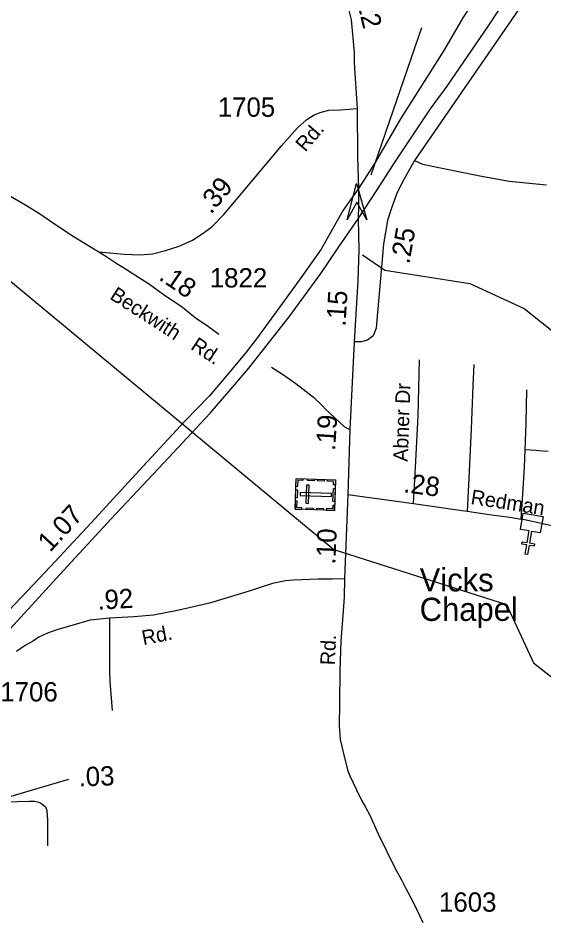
# Model space of a CAD drawing. Extents: x 2220236 to 2384410, y 720751 to 894131.
# Drawn here: x 2322567 to 2325971, y 791122 to 796965 of the extents above; entities that cross this region are included whole.
import ezdxf

# ---------------------------------------------------------------- set-up
doc = ezdxf.new("R2010")
doc.units = 0
for name, color, linetype in [('Exist Cultural Cemetery CELL', 7, 'Continuous'), ('Exist Cultural Church CELL', 7, 'Continuous'), ('Exist Cultural Church Label', 7, 'Continuous'), ('Exist Hydrographic Creek Single Shore', 7, 'Continuous'), ('Exist Road Non-System Type 51', 7, 'Continuous'), ('Exist Road Non-System Type 51 Label', 7, 'Continuous'), ('Exist Road Primary Interstate Divided Center Attributed', 7, 'Continuous'), ('Exist Road Primary Interstate Mileage Hundredths English Label', 7, 'Continuous'), ('Exist Road Primary Interstate Service Attributed', 7, 'Continuous'), ('Exist Road Primary US Mileage Hundredths English Label', 7, 'Continuous'), ('Exist Road Primary US Service Attributed', 7, 'Continuous'), ('Exist Road Secondary Mileage Hundredths English Label', 7, 'Continuous'), ('Exist Road Secondary Structure Standard Bridge Attributed CELL', 7, 'Continuous'), ('Exist Road Secondary Type 51 Attributed', 7, 'Continuous'), ('Exist Road Secondary Type 51 Label', 7, 'Continuous'), ('Exist Road Secondary Type 51 Number Label', 7, 'Continuous'), ('Exist Utilities Electrical Transmission Line', 7, 'Continuous')]:
    doc.layers.add(name, color=color, linetype=linetype)

msp = doc.modelspace()

# ---------------------------------------------------------------- linework, layer by layer
at = {"layer": 'Exist Cultural Cemetery CELL'}
for points in [[(2324360.3, 793787), (2324367.1, 793986), (2324621.6, 793977.2), (2324614.7, 793778.2)], [(2324410.4, 793984.5), (2324410.1, 793973.2), (2324377.9, 793974.3), (2324376.5, 793933.8), (2324365.4, 793934.2), (2324367.2, 793986)], [(2324483.1, 793970.6), (2324439.8, 793972.1), (2324440.2, 793983.5), (2324483.5, 793982)], [(2324549, 793968.3), (2324505.7, 793969.8), (2324506.1, 793981.2), (2324549.4, 793979.7)], [(2324620.4, 793944.1), (2324609, 793944.5), (2324609.7, 793966.5), (2324569.3, 793967.9), (2324569.7, 793979), (2324621.6, 793977.2)], [(2324362.8, 793861), (2324364.6, 793912.8), (2324376, 793912.4), (2324374.2, 793860.6)], [(2324393.3, 793894.9), (2324392.6, 793876.3), (2324595.3, 793869.3), (2324596, 793888)], [(2324429.7, 793825.4), (2324448.3, 793824.8), (2324452.4, 793942.5), (2324433.7, 793943.1)], [(2324605.2, 793836.1), (2324608.2, 793920.9), (2324619.5, 793920.5), (2324616.6, 793835.7)], [(2324403.5, 793785.5), (2324403.9, 793796.8), (2324371.8, 793798), (2324373.2, 793838.5), (2324362, 793838.9), (2324360.3, 793787)], [(2324477.7, 793782.9), (2324434.4, 793784.4), (2324434.8, 793795.8), (2324478, 793794.3)], [(2324544.8, 793780.6), (2324501.5, 793782.1), (2324501.9, 793793.5), (2324545.2, 793792)], [(2324615.8, 793811.3), (2324604.3, 793811.7), (2324603.6, 793789.7), (2324563.2, 793791.1), (2324562.8, 793780), (2324614.7, 793778.2)]]:
    msp.add_lwpolyline(points, close=True, dxfattribs=at)
at = {"layer": 'Exist Cultural Church CELL'}
msp.add_lwpolyline([(2325947.9, 793634.1), (2325891.7, 793643.6), (2325878.8, 793568.6), (2325910.4, 793563.2), (2325907.7, 793547.4), (2325876.1, 793552.8), (2325865.9, 793493.6), (2325850.1, 793496.3), (2325860.3, 793555.5), (2325828.8, 793561), (2325831.5, 793576.7), (2325863, 793571.3), (2325876, 793646.3), (2325819.2, 793656.2), (2325837.2, 793761.1), (2325965.9, 793739)], close=True, dxfattribs=at)
at = {"layer": 'Exist Hydrographic Creek Single Shore'}
msp.add_lwpolyline([(2324797.8, 795433.4), (2324940.9, 795334.1), (2325490.9, 795248.3), (2325843, 795085.5), (2326288, 794732.8), (2326406.9, 794593.2), (2326867, 794362.5), (2327523, 793821.6), (2327866.1, 793648.5), (2328400, 793571.8), (2328533.9, 793524.8), (2328643, 793424.2), (2328936, 793321.3), (2329355, 793033.2), (2329465.1, 792899.9), (2329616, 792827.3), (2329832.9, 792786.9)], dxfattribs=at)
at = {"layer": 'Exist Road Non-System Type 51'}
for points in [[(2325133.8, 796043.1), (2325184.3, 796019.3), (2325546.1, 795945.7), (2325746.5, 795909), (2325988.7, 795885.9)], [(2324207.4, 794706.8), (2324278, 794660.5), (2324366.2, 794600.9), (2324478.7, 794512.6), (2324536, 794457.4), (2324558.1, 794435.3), (2324586.8, 794406.7), (2324680.6, 794319.6), (2324714.3, 794303.4)], [(2325127.4, 793822.9), (2325138.9, 794057.5), (2325156.2, 794390.7), (2325166.3, 794754.2)], [(2325518, 794723.2), (2325512.2, 794586.2), (2325500.7, 794304.9), (2325486.3, 793987.5), (2325474.8, 793773.6)], [(2325823.8, 793723.4), (2325830.8, 793818), (2325845.3, 794056.1), (2325855.3, 794341.7), (2325861.1, 794560.2)], [(2325850.3, 794172.9), (2325918.1, 794168.6), (2325962.7, 794164.2), (2325998.8, 794162.8)], [(2323158.3, 793081), (2323159.6, 792819.9), (2323159.6, 792744.7), (2323162.2, 792670.9), (2323176.4, 792484.3)], [(2321998.1, 791901.2), (2322256.4, 791885.7), (2322637.7, 791896.7), (2322676.6, 791896.7), (2322701.2, 791890.2), (2322721.9, 791879.8), (2322745.2, 791861.7), (2322754.3, 791837.1), (2322756.9, 791773.6), (2322756.7, 791608.1)]]:
    msp.add_lwpolyline(points, dxfattribs=at)
at = {"layer": 'Exist Road Primary Interstate Divided Center Attributed'}
for points in [[(2324769.4, 795665.1), (2324891.8, 795853.1), (2324999.8, 796021.8), (2325237.8, 796379), (2325345.9, 796523.6), (2325612, 796915.3), (2325920.2, 797384.6), (2326168.9, 797727.3), (2326388.3, 798062), (2326623.7, 798413.9), (2326737.4, 798585.9), (2326938.4, 798882.3), (2327152.6, 799215.7), (2327295.4, 799456.5), (2327390.6, 799625.9), (2327459.4, 799755.6), (2327530.8, 799914.3), (2327631.3, 800173.7), (2327742.4, 800485.9), (2327772.1, 800570), (2327843.6, 800745)], [(2327643, 800763), (2327579.7, 800620.9), (2327564.7, 800586.2), (2327474, 800377.4), (2327381.4, 800173.7), (2327307.3, 800025.5), (2327241.2, 799898.5), (2327191, 799811.1), (2327143.4, 799731.8), (2327032.3, 799557.1), (2326897.4, 799337.5), (2326759.9, 799099.3), (2326614.4, 798866.4), (2326455.7, 798607.1), (2326371.1, 798469.5), (2326125.1, 798075.2), (2325903.4, 797698.8), (2325654.2, 797287), (2325447.2, 796966), (2325322.7, 796755.9), (2325043.4, 796312.8), (2324878.7, 796031.5), (2324771, 795862.6)], [(2324771, 795862.6), (2324672.4, 795723), (2324529.7, 795470.8), (2324404.9, 795293.1), (2324260.7, 795096.5), (2324111, 794890.4), (2324043.6, 794804.3), (2323938.8, 794675.1), (2323805.9, 794521.5), (2323646.8, 794356.7), (2323377.2, 794066.4), (2323040.3, 793699.3), (2322778.2, 793416.5), (2322473.1, 793094.3), (2322160.5, 792761), (2321943.4, 792525), (2321731.9, 792298.4), (2321552.2, 792099.8), (2321436.1, 791959.4), (2321365, 791871.3), (2321275.1, 791749.6), (2321229.9, 791679), (2321198.4, 791629.7), (2321136.1, 791537.9)], [(2321144.7, 791392.4), (2321232.6, 791530.2), (2321321, 791665.3), (2321423.9, 791805.8), (2321528.8, 791944.4), (2321631.7, 792064.2), (2321712.2, 792159.8), (2322090.3, 792560.6), (2322515.2, 793013.8), (2322885.9, 793416.5), (2323170.4, 793723.6), (2323542.9, 794122.5), (2323810.6, 794409.1), (2323932.2, 794547.7), (2324061.4, 794699.4), (2324194.3, 794869.8), (2324321.6, 795032.8), (2324526.5, 795311.4), (2324639.5, 795479.3), (2324769.4, 795665.1)]]:
    msp.add_lwpolyline(points, dxfattribs=at)
at = {"layer": 'Exist Road Primary Interstate Service Attributed'}
msp.add_lwpolyline([(2328199, 796858.4), (2327498.1, 796885.2), (2327441.2, 796891.8), (2327374.3, 796906.9), (2327317.4, 796927), (2327257.2, 796952.1), (2327190.3, 796982.2), (2327118.4, 797037.5), (2326957.8, 797159.7), (2326834, 797266.8), (2326716.9, 797358), (2326651.7, 797396.5), (2326604.8, 797426.6), (2326559.7, 797443.4), (2326512.8, 797458.4), (2326452.6, 797470.1), (2326332.2, 797476.8), (2326205.1, 797455.1), (2326163.2, 797441.7), (2326113.1, 797416.6), (2326056.2, 797369.7), (2326012.7, 797326.2), (2325913.7, 797179.1), (2325133.8, 796043.1)], dxfattribs=at)
at = {"layer": 'Exist Road Primary US Service Attributed'}
msp.add_lwpolyline([(2325133.8, 796043.1), (2325054.5, 795901.7), (2325017, 795825.2), (2324982.7, 795728.5), (2324959.4, 795655.6), (2324933, 795504.6), (2324923.5, 795403.3), (2324890.2, 795011), (2324885.9, 794957.6), (2324865.7, 794908.6), (2324829.7, 794881.2), (2324790.7, 794869.6), (2324743.2, 794871.1)], dxfattribs=at)
at = {"layer": 'Exist Road Secondary Mileage Hundredths English Label'}
for p, q in [((2324852.3, 795950.2), (2325181.7, 796904.7)), ((2321207.3, 791549.3), (2322896.7, 792039.2))]:
    msp.add_line(p, q, dxfattribs=at)
at = {"layer": 'Exist Road Secondary Structure Standard Bridge Attributed CELL'}
msp.add_lwpolyline([(2324698, 795659), (2324759.1, 795895.1), (2324824.2, 795660.1), (2324760.1, 795773.2)], close=True, dxfattribs=at)
at = {"layer": 'Exist Road Secondary Type 51 Attributed'}
msp.add_line((2324702.1, 793883), (2324679.8, 793336.9), dxfattribs=at)
for points in [[(2324518.3, 797481.3), (2324580.7, 797337), (2324635.2, 797229.1), (2324671.6, 797148.5), (2324689.8, 797095.2), (2324723.6, 796954.2), (2324742.5, 796743.3), (2324743.1, 796679.3), (2324748.1, 796607.3), (2324762, 796380)], [(2320959.1, 796758.7), (2321523.8, 796388.8), (2321558.1, 796367.2), (2321580.1, 796355.5), (2321680.8, 796290.5), (2321817, 796203.4), (2321935.5, 796139.5), (2322022.4, 796091.5), (2322252.3, 795964), (2322407.1, 795874.8), (2322449.3, 795851.2), (2322610.1, 795759), (2322706.6, 795700.2), (2322795.8, 795638.4), (2322922.8, 795553.6), (2322991.1, 795512.4), (2323089.5, 795452.5)], [(2323089.5, 795452.5), (2323254, 795438.1), (2323358, 795433.4), (2323438.3, 795440.5), (2323521, 795461.8), (2323610.8, 795490.1), (2323695.9, 795528), (2323759.7, 795568.2), (2323821.1, 795615.4), (2323899.1, 795693.4), (2324014.9, 795832.9), (2324272.4, 796137.9), (2324372.9, 796253.7), (2324436.7, 796308.1), (2324483.9, 796338.8), (2324529, 796355.4), (2324578.5, 796369.6), (2324654, 796370.7), (2324762, 796380)], [(2324762, 796380), (2324763.6, 796066.4), (2324771, 795862.6)], [(2324771, 795862.6), (2324771, 795751.7), (2324769.4, 795665.1)], [(2324769.4, 795665.1), (2324772.5, 795464.5), (2324767.3, 795263.9), (2324743.2, 794871.1)], [(2323089.5, 795452.5), (2323129.3, 795428.2), (2323212, 795373), (2323246.2, 795353.4), (2323417.1, 795243.3), (2323505.8, 795178.3), (2323630.7, 795093.6), (2323713.5, 795026.6), (2323800, 794969.5), (2323866.1, 794920.2)], [(2324743.2, 794871.1), (2324714.3, 794303.4), (2324702.1, 793883)], [(2324702.1, 793883), (2325127.4, 793822.9), (2325443, 793778.4), (2325474.8, 793773.6), (2325616, 793752.4), (2325751.6, 793735.1), (2325823.8, 793723.4), (2325845.3, 793720), (2325905.8, 793708.4), (2326041.3, 793676.7), (2326101.9, 793657.9), (2326179.7, 793623.3)], [(2324679.8, 793336.9), (2324602.1, 793334.3), (2324510.2, 793334.3), (2324349.6, 793327.8), (2324299.1, 793322.6), (2324215, 793305.8), (2324126.9, 793277.9), (2324063.4, 793255.9), (2324012.9, 793240.4), (2323805.8, 793179.5), (2323598.6, 793131.5), (2323444.5, 793100.4), (2323317.6, 793090.1), (2323158.3, 793081), (2323033.8, 793069.1), (2322819, 793005.8), (2322758.2, 792985.1), (2322701.7, 792958.7), (2322667.5, 792934.6), (2322613, 792905.6), (2322557.5, 792865.9)], [(2324679.8, 793336.9), (2324677.2, 793220.9), (2324674.7, 793157.4), (2324657.6, 792934), (2324649.5, 792744), (2324647.9, 792528.1), (2324646.2, 792386.5), (2324652.6, 792297.1), (2324663, 792251.7), (2324677.2, 792185.6), (2324701.7, 792094.1), (2324714.8, 792062.5), (2324736.8, 792017.2), (2324757.5, 791971.8), (2324792.5, 791899.9), (2324816.8, 791858.2), (2324843.7, 791806.6), (2324898.7, 791685.2), (2325009.1, 791462.5), (2325049.9, 791388.9), (2325072.4, 791341.2), (2325127.4, 791239.8), (2325186.8, 791112.6)]]:
    msp.add_lwpolyline(points, dxfattribs=at)
at = {"layer": 'Exist Utilities Electrical Transmission Line'}
msp.add_lwpolyline([(2322148.4, 795565.8), (2324611.2, 793525.3), (2325728.4, 793169.4), (2325904.4, 792793.5), (2326094, 792643.6), (2326795.1, 792691.2), (2327138.2, 792569), (2328253.7, 791643.4), (2330063.6, 790279.5), (2330476.7, 789976.1), (2330559.1, 789933), (2330589.1, 789917.2), (2330647.5, 789893.8), (2330657.5, 789888), (2330705.7, 789868.6), (2332246.9, 789127.5), (2332556.6, 788779), (2332742.6, 788203.2), (2332986.2, 787850.1)], dxfattribs=at)

# ---------------------------------------------------------------- texts
at = {"layer": 'Exist Cultural Church Label'}
for s, p in [('Vicks', (2325166.8, 793255.1)), ('Chapel', (2325166.8, 793064.1))]:
    msp.add_text(s, height=150, dxfattribs=at).set_placement(p)
at = {"layer": 'Exist Road Non-System Type 51 Label'}
msp.add_text('Abner Dr', height=95, rotation=87.93711, dxfattribs=at).set_placement((2325089.7, 794093))
at = {"layer": 'Exist Road Primary Interstate Mileage Hundredths English Label'}
msp.add_text('1.07', height=125, rotation=47.18045, dxfattribs=at).set_placement((2322774, 793503.9))
at = {"layer": 'Exist Road Primary US Mileage Hundredths English Label'}
msp.add_text('.25', height=125, rotation=80.08347, dxfattribs=at).set_placement((2325099.7, 795369.3))
at = {"layer": 'Exist Road Secondary Mileage Hundredths English Label'}
for s, rotation, p in [('.22', 283.468, (2324749.4, 797114.7)), ('.39', 50.30254, (2323816.2, 795691.5)), ('.18', 325.85805, (2323472.1, 795276.7)), ('.15', 86.48922, (2324686.4, 794966.7)), ('.19', 86.48922, (2324619.4, 794162.7)), ('.28', 352.61516, (2325058.2, 793897.2)), ('.10', 87.66791, (2324621, 793427.9)), ('.92', 3.25916, (2323084, 793136.3)), ('.03', 2.12032, (2322961.2, 791992.1))]:
    msp.add_text(s, height=125, rotation=rotation, dxfattribs=at).set_placement(p)
at = {"layer": 'Exist Road Secondary Type 51 Label'}
for s, rotation, p in [('Rd.', 49.46199, (2324426.5, 796094.3)), ('Beckwith', 327.20883, (2323155, 795151.9)), ('Rd.', 326.57149, (2323678.1, 794826.3)), ('Redman', 351.04969, (2325493.3, 793821.5)), ('Rd.', 11.26021, (2323378.3, 792906.4)), ('Rd.', 87.55875, (2324618, 792776.2))]:
    msp.add_text(s, height=95, rotation=rotation, dxfattribs=at).set_placement(p)
at = {"layer": 'Exist Road Secondary Type 51 Number Label'}
for s, p in [('1705', (2323859.9, 796326.6)), ('1822', (2323808.2, 795221.9)), ('1706', (2322452.3, 792542.8)), ('1603', (2325292.2, 791182.3))]:
    msp.add_text(s, height=125, dxfattribs=at).set_placement(p)

doc.saveas('drawing.dxf')
